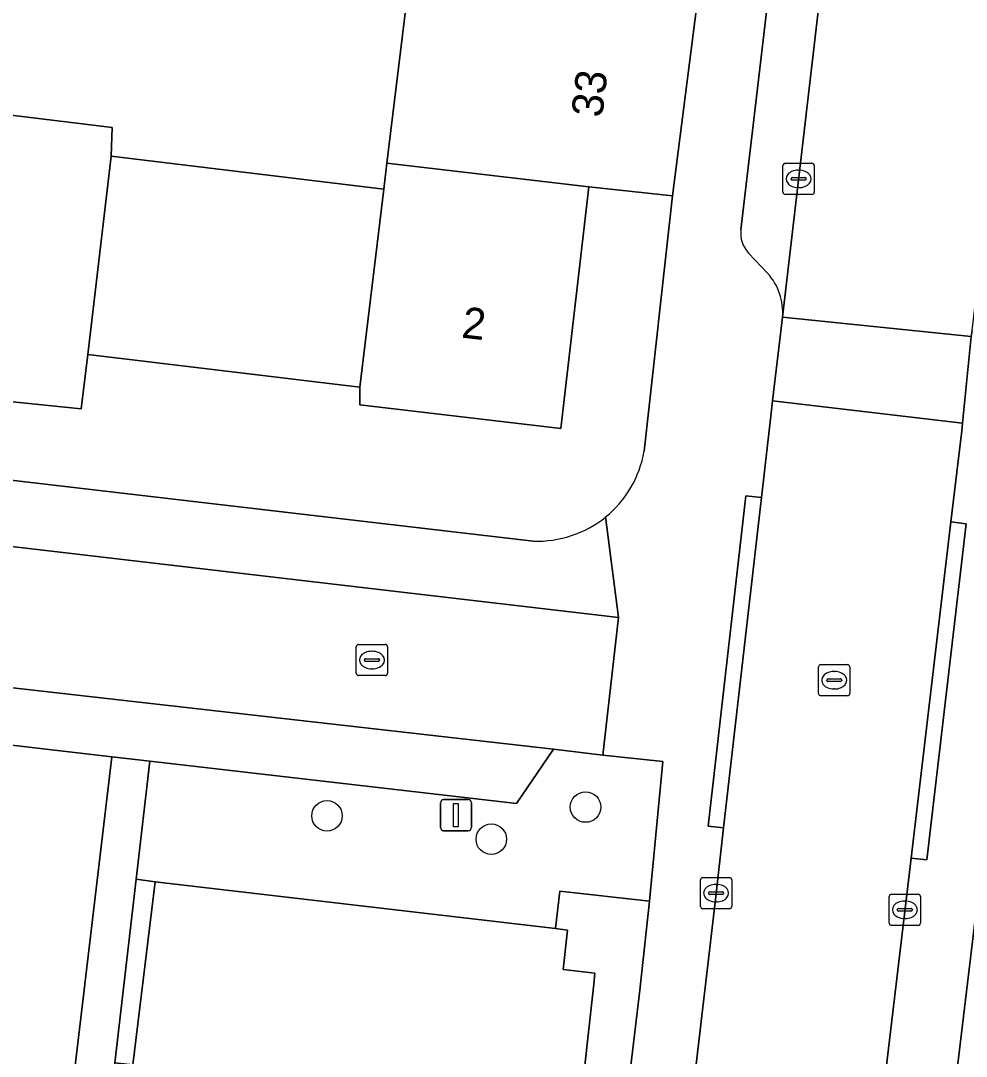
# Model space of a CAD drawing. Extents: x 161241 to 161758, y 384138 to 384885.
# Drawn here: x 161358.29 to 161388.59, y 384342.9 to 384376.09 of the extents above; entities that cross this region are included whole.
import ezdxf

# ---------------------------------------------------------------- set-up
doc = ezdxf.new("R2010")
doc.units = 0
for name, color, linetype in [('IMGEO_Boom', 7, 'Continuous'), ('IMGEO_Erf', 7, 'Continuous'), ('IMGEO_Groenvoorziening', 7, 'Continuous'), ('IMGEO_Kolk', 7, 'Continuous'), ('IMGEO_Lichtmast', 7, 'Continuous'), ('IMGEO_Pand', 7, 'Continuous'), ('IMGEO_Pand_nummerreeks', 7, 'Continuous'), ('IMGEO_Parkeervlak_open', 7, 'Continuous'), ('IMGEO_Rijbaan_lokaal_open', 7, 'Continuous'), ('IMGEO_Rioolput', 7, 'Continuous'), ('IMGEO_Voetpad_open', 7, 'Continuous')]:
    doc.layers.add(name, color=color, linetype=linetype)

msp = doc.modelspace()

# ---------------------------------------------------------------- linework, layer by layer
at = {"layer": 'IMGEO_Boom'}
for centre in [(161376.392, 384350.885), (161368.107, 384350.604), (161373.372, 384349.855)]:
    msp.add_circle(centre, 0.489, dxfattribs=at)
at = {"layer": 'IMGEO_Erf'}
for points in [[(161355.179, 384373.4), (161361.227, 384372.665), (161361.195, 384371.753), (161369.924, 384370.692), (161370.025, 384371.522), (161370.77, 384377.646)], [(161378.268, 384362.293), (161379.174, 384370.478), (161376.499, 384370.767), (161375.595, 384363.024), (161369.156, 384363.779), (161369.156, 384364.343), (161360.442, 384365.397), (161360.231, 384363.645), (161354.359, 384364.249)], [(161336.024, 384363.929), (161374.714, 384359.411)], [(161464.362, 384342.323), (161438.38, 384345.338), (161435.648, 384345.655), (161391.147, 384350.82), (161389.324, 384351.032), (161386.343, 384326.184)]]:
    msp.add_lwpolyline(points, dxfattribs=at)
msp.add_lwpolyline([(161378.13, 384345.016), (161378.443, 384347.869), (161375.567, 384348.189), (161375.428, 384346.989), (161375.816, 384346.944), (161375.67, 384345.674), (161376.693, 384345.564), (161376.653, 384345.204), (161376.183, 384340.963), (161376.768, 384340.873), (161376.359, 384337.347), (161375.779, 384337.27), (161375.26, 384333.173), (161375.211, 384332.782), (161374.16, 384332.92), (161374.023, 384331.651), (161373.636, 384331.696), (161373.482, 384330.476), (161376.372, 384330.142), (161376.699, 384333.039)], close=True, dxfattribs=at)
for centre, radius, start, end in [((161374.847, 384362.878), 3.471, 309.0638, 350.2951), ((161374.848, 384362.881), 3.473, 267.793, 309.0176)]:
    msp.add_arc(centre, radius, start, end, dxfattribs=at)
at = {"layer": 'IMGEO_Groenvoorziening'}
msp.add_lwpolyline([(161359.736, 384305.395), (161365.529, 384304.017), (161372.24, 384302.407), (161373.142, 384302.222), (161374.439, 384312.732), (161374.623, 384314.221), (161375.299, 384319.702), (161358.812, 384321.618), (161359.31, 384326.016), (161359.827, 384330.585), (161358.63, 384330.717), (161361.21, 384352.499), (161349.287, 384353.883), (161348.839, 384353.935), (161345.806, 384318.051), (161360.974, 384315.683), (161359.706, 384310.307), (161358.781, 384307.069)], dxfattribs=at)
msp.add_lwpolyline([(161361.988, 384348.574), (161362.595, 384348.491), (161375.428, 384346.989), (161375.567, 384348.189), (161378.443, 384347.869), (161378.866, 384352.341), (161376.949, 384352.548), (161375.367, 384352.741), (161374.181, 384350.998), (161362.433, 384352.359)], close=True, dxfattribs=at)
at = {"layer": 'IMGEO_Kolk'}
for p, q in [((161382.718, 384370.594), (161382.718, 384371.446)), ((161382.793, 384371.52), (161383.645, 384371.52)), ((161383.206, 384371.3), (161383.231, 384371.3)), ((161383.719, 384371.446), (161383.719, 384370.594)), ((161382.977, 384371.014), (161382.977, 384371.026)), ((161383.415, 384370.977), (161383.017, 384370.977)), ((161383.02, 384371.063), (161383.418, 384371.063)), ((161383.461, 384371.026), (161383.461, 384371.014)), ((161383.229, 384370.74), (161383.204, 384370.74)), ((161383.645, 384370.52), (161382.793, 384370.52)), ((161369.046, 384355.172), (161369.046, 384356.024)), ((161369.121, 384356.098), (161369.973, 384356.098)), ((161370.047, 384356.024), (161370.047, 384355.172)), ((161369.348, 384355.641), (161369.746, 384355.641)), ((161369.534, 384355.878), (161369.559, 384355.878)), ((161369.305, 384355.592), (161369.305, 384355.604)), ((161369.743, 384355.555), (161369.345, 384355.555)), ((161369.557, 384355.318), (161369.532, 384355.318)), ((161369.789, 384355.604), (161369.789, 384355.592)), ((161369.973, 384355.098), (161369.121, 384355.098)), ((161380.075, 384347.701), (161380.075, 384348.553)), ((161380.15, 384348.627), (161381.002, 384348.627)), ((161380.563, 384348.407), (161380.588, 384348.407)), ((161381.076, 384348.553), (161381.076, 384347.701)), ((161380.334, 384348.121), (161380.334, 384348.133)), ((161380.772, 384348.084), (161380.374, 384348.084)), ((161380.377, 384348.17), (161380.775, 384348.17)), ((161380.818, 384348.133), (161380.818, 384348.121)), ((161386.123, 384347.166), (161386.123, 384348.018)), ((161386.198, 384348.092), (161387.05, 384348.092)), ((161387.124, 384348.018), (161387.124, 384347.166)), ((161380.586, 384347.847), (161380.561, 384347.847)), ((161386.611, 384347.872), (161386.636, 384347.872)), ((161381.002, 384347.627), (161380.15, 384347.627)), ((161386.382, 384347.586), (161386.382, 384347.598)), ((161386.82, 384347.549), (161386.422, 384347.549)), ((161386.425, 384347.635), (161386.823, 384347.635)), ((161386.866, 384347.598), (161386.866, 384347.586)), ((161387.05, 384347.092), (161386.198, 384347.092)), ((161386.634, 384347.312), (161386.609, 384347.312))]:
    msp.add_line(p, q, dxfattribs=at)
for points in [[(161382.718, 384370.594), (161382.718, 384371.446)], [(161382.793, 384371.52), (161383.645, 384371.52)], [(161383.719, 384371.446), (161383.719, 384370.594)], [(161383.645, 384370.52), (161382.793, 384370.52)], [(161369.046, 384355.172), (161369.046, 384356.024)], [(161369.121, 384356.098), (161369.973, 384356.098)], [(161370.047, 384356.024), (161370.047, 384355.172)], [(161369.973, 384355.098), (161369.121, 384355.098)], [(161380.075, 384347.701), (161380.075, 384348.553)], [(161380.15, 384348.627), (161381.002, 384348.627)], [(161381.076, 384348.553), (161381.076, 384347.701)], [(161386.123, 384347.166), (161386.123, 384348.018)], [(161386.198, 384348.092), (161387.05, 384348.092)], [(161387.124, 384348.018), (161387.124, 384347.166)], [(161381.002, 384347.627), (161380.15, 384347.627)], [(161387.05, 384347.092), (161386.198, 384347.092)]]:
    msp.add_lwpolyline(points, dxfattribs=at)
for centre, radius, start, end in [((161382.795, 384371.444), 0.0765, 91.552, 178.448), ((161382.795, 384371.444), 0.0765, 91.552, 178.448), ((161383.643, 384371.444), 0.0765, 1.552, 88.448), ((161383.643, 384371.444), 0.0765, 1.552, 88.448), ((161383.017, 384371.023), 0.0403, 85.8775, 175.7526), ((161383.014, 384371.013), 0.0366, 178.938, 274.7102), ((161383.418, 384371.02), 0.043, 264.8664, 352.4533), ((161383.422, 384371.025), 0.0386, 1.7309, 96.639), ((161382.795, 384370.596), 0.0765, 181.552, 268.448), ((161382.795, 384370.596), 0.0765, 181.552, 268.448), ((161383.643, 384370.596), 0.0765, 271.552, 358.448), ((161383.643, 384370.596), 0.0765, 271.552, 358.448), ((161369.123, 384356.022), 0.0765, 91.552, 178.448), ((161369.123, 384356.022), 0.0765, 91.552, 178.448), ((161369.971, 384356.022), 0.0765, 1.552, 88.448), ((161369.971, 384356.022), 0.0765, 1.552, 88.448), ((161369.345, 384355.601), 0.0403, 85.8775, 175.7526), ((161369.75, 384355.603), 0.0386, 1.7309, 96.639), ((161369.342, 384355.591), 0.0366, 178.938, 274.7102), ((161369.746, 384355.598), 0.043, 264.8664, 352.4533), ((161369.123, 384355.174), 0.0765, 181.552, 268.448), ((161369.123, 384355.174), 0.0765, 181.552, 268.448), ((161369.971, 384355.174), 0.0765, 271.552, 358.448), ((161369.971, 384355.174), 0.0765, 271.552, 358.448), ((161380.152, 384348.551), 0.0765, 91.552, 178.448), ((161380.152, 384348.551), 0.0765, 91.552, 178.448), ((161381, 384348.551), 0.0765, 1.552, 88.448), ((161381, 384348.551), 0.0765, 1.552, 88.448), ((161380.374, 384348.13), 0.0403, 85.8775, 175.7526), ((161380.371, 384348.12), 0.0366, 178.938, 274.7102), ((161380.775, 384348.127), 0.043, 264.8664, 352.4533), ((161380.779, 384348.132), 0.0386, 1.7309, 96.639), ((161386.2, 384348.016), 0.0765, 91.552, 178.448), ((161386.2, 384348.016), 0.0765, 91.552, 178.448), ((161387.048, 384348.016), 0.0765, 1.552, 88.448), ((161387.048, 384348.016), 0.0765, 1.552, 88.448), ((161380.152, 384347.703), 0.0765, 181.552, 268.448), ((161380.152, 384347.703), 0.0765, 181.552, 268.448), ((161381, 384347.703), 0.0765, 271.552, 358.448), ((161381, 384347.703), 0.0765, 271.552, 358.448), ((161386.422, 384347.595), 0.0403, 85.8775, 175.7526), ((161386.419, 384347.585), 0.0366, 178.938, 274.7102), ((161386.823, 384347.592), 0.043, 264.8664, 352.4533), ((161386.827, 384347.597), 0.0386, 1.7309, 96.639), ((161386.2, 384347.168), 0.0765, 181.552, 268.448), ((161386.2, 384347.168), 0.0765, 181.552, 268.448), ((161387.048, 384347.168), 0.0765, 271.552, 358.448), ((161387.048, 384347.168), 0.0765, 271.552, 358.448)]:
    msp.add_arc(centre, radius, start, end, dxfattribs=at)
for centre, major_axis, ratio, start_param, end_param in [((161383.205, 384371.02), (-0.387, 0.002), 0.722429, 4.712389, 7.853982), ((161383.23, 384371.02), (-0.39, 0.002), 0.717154, 1.570796, 4.712389), ((161369.533, 384355.598), (-0.387, 0.002), 0.722429, 4.712389, 7.853982), ((161369.558, 384355.598), (-0.39, 0.002), 0.717154, 1.570796, 4.712389), ((161380.562, 384348.127), (-0.387, 0.002), 0.722429, 4.712389, 7.853982), ((161380.587, 384348.127), (-0.39, 0.002), 0.717154, 1.570796, 4.712389), ((161386.61, 384347.592), (-0.387, 0.002), 0.722429, 4.712389, 7.853982), ((161386.635, 384347.592), (-0.39, 0.002), 0.717154, 1.570796, 4.712389)]:
    msp.add_ellipse(centre, major_axis=major_axis, ratio=ratio, start_param=start_param, end_param=end_param, dxfattribs=at)
at = {"layer": 'IMGEO_Lichtmast'}
for p, q in [((161371.744, 384350.226), (161371.744, 384351.026)), ((161371.744, 384351.026), (161371.744, 384350.226)), ((161371.844, 384351.126), (161372.634, 384351.126)), ((161372.634, 384351.126), (161371.844, 384351.126)), ((161372.734, 384351.026), (161372.734, 384350.226)), ((161372.734, 384350.226), (161372.734, 384351.026)), ((161372.634, 384350.126), (161371.844, 384350.126)), ((161371.844, 384350.126), (161372.634, 384350.126))]:
    msp.add_line(p, q, dxfattribs=at)
msp.add_lwpolyline([(161372.164, 384351.001), (161372.314, 384351.001), (161372.314, 384350.251), (161372.164, 384350.251), (161372.164, 384351.001)], dxfattribs=at)
for centre, start, end in [((161371.844, 384351.026), 90, 180), ((161371.844, 384351.026), 90, 180), ((161372.634, 384351.026), 0, 90), ((161372.634, 384351.026), 360, 90), ((161371.844, 384350.226), 180, 270), ((161371.844, 384350.226), 180, 270), ((161372.634, 384350.226), 270, 0), ((161372.634, 384350.226), 270, 0)]:
    msp.add_arc(centre, 0.1, start, end, dxfattribs=at)
at = {"layer": 'IMGEO_Pand'}
for points in [[(161379.959, 384376.576), (161370.77, 384377.646), (161370.025, 384371.522), (161376.499, 384370.767), (161379.174, 384370.478)], [(161354.102, 384364.25), (161354.359, 384364.249), (161360.231, 384363.645), (161360.442, 384365.397), (161361.195, 384371.753), (161361.227, 384372.665), (161355.179, 384373.4)], [(161369.156, 384364.343), (161369.924, 384370.692), (161361.195, 384371.753), (161360.442, 384365.397)], [(161369.156, 384364.343), (161369.156, 384363.779), (161375.595, 384363.024), (161376.499, 384370.767), (161370.025, 384371.522), (161369.924, 384370.692)], [(161360.894, 384339.097), (161361.432, 384339.026), (161360.848, 384333.186), (161373.636, 384331.696), (161374.023, 384331.651), (161374.16, 384332.92), (161375.211, 384332.782), (161375.26, 384333.173), (161375.779, 384337.27), (161376.359, 384337.347), (161376.768, 384340.873), (161376.183, 384340.963), (161376.653, 384345.204), (161376.693, 384345.564), (161375.67, 384345.674), (161375.816, 384346.944), (161375.428, 384346.989), (161362.595, 384348.491), (161361.888, 384342.626), (161361.303, 384342.682), (161361.233, 384342.067), (161360.963, 384339.699)]]:
    msp.add_lwpolyline(points, close=True, dxfattribs=at)
at = {"layer": 'IMGEO_Parkeervlak_open'}
for points in [[(161382.703, 384366.584), (161388.436, 384415.795)], [(161386.534, 384413.313), (161381.37, 384369.393)], [(161381.617, 384368.644), (161382.218, 384368.003)]]:
    msp.add_lwpolyline(points, dxfattribs=at)
msp.add_lwpolyline([(161348.229, 384355.82), (161349.287, 384353.883), (161361.21, 384352.499), (161362.433, 384352.359), (161374.181, 384350.998), (161375.367, 384352.741)], close=True, dxfattribs=at)
for centre, radius, start, end in [((161382.301, 384369.285), 0.938, 173.3787, 223.1236), ((161380.874, 384366.751), 1.837, 354.7764, 42.9634)]:
    msp.add_arc(centre, radius, start, end, dxfattribs=at)
at = {"layer": 'IMGEO_Rijbaan_lokaal_open'}
for points in [[(161337.531, 384426.972), (161329.442, 384358.011), (161348.229, 384355.82), (161375.367, 384352.741), (161376.949, 384352.548), (161377.452, 384356.958), (161337.077, 384361.679)], [(161389.139, 384421.761), (161388.436, 384415.795), (161382.703, 384366.584), (161388.754, 384365.965), (161388.778, 384366.166), (161394.42, 384414.251)]]:
    msp.add_lwpolyline(points, dxfattribs=at)
for points in [[(161388.754, 384365.965), (161382.703, 384366.584), (161382.385, 384363.904), (161388.474, 384363.189)], [(161388.102, 384360.026), (161388.45, 384362.95), (161388.474, 384363.189), (161382.385, 384363.904), (161382.338, 384363.509), (161382.029, 384360.807), (161380.816, 384350.22), (161380.553, 384347.92), (161375.412, 384304.063), (161375.385, 384303.831), (161374.158, 384293.356), (161374.069, 384292.593), (161373.523, 384287.939), (161379.384, 384287.252), (161380.279, 384294.53), (161380.712, 384297.896), (161380.767, 384298.362), (161386.821, 384349.251)]]:
    msp.add_lwpolyline(points, close=True, dxfattribs=at)
at = {"layer": 'IMGEO_Rioolput'}
for p, q in [((161383.86, 384354.524), (161383.86, 384355.376)), ((161383.935, 384355.45), (161384.787, 384355.45)), ((161384.861, 384355.376), (161384.861, 384354.524)), ((161384.162, 384354.993), (161384.56, 384354.993)), ((161384.348, 384355.23), (161384.373, 384355.23)), ((161384.119, 384354.944), (161384.119, 384354.956)), ((161384.557, 384354.907), (161384.159, 384354.907)), ((161384.371, 384354.67), (161384.346, 384354.67)), ((161384.603, 384354.956), (161384.603, 384354.944)), ((161384.787, 384354.45), (161383.935, 384354.45))]:
    msp.add_line(p, q, dxfattribs=at)
for points in [[(161383.86, 384354.524), (161383.86, 384355.376)], [(161383.935, 384355.45), (161384.787, 384355.45)], [(161384.861, 384355.376), (161384.861, 384354.524)], [(161384.787, 384354.45), (161383.935, 384354.45)]]:
    msp.add_lwpolyline(points, dxfattribs=at)
for centre, radius, start, end in [((161383.937, 384355.374), 0.0765, 91.552, 178.448), ((161383.937, 384355.374), 0.0765, 91.552, 178.448), ((161384.785, 384355.374), 0.0765, 1.552, 88.448), ((161384.785, 384355.374), 0.0765, 1.552, 88.448), ((161384.159, 384354.953), 0.0403, 85.8775, 175.7526), ((161384.564, 384354.955), 0.0386, 1.7309, 96.639), ((161384.156, 384354.943), 0.0366, 178.938, 274.7102), ((161384.56, 384354.95), 0.043, 264.8664, 352.4533), ((161383.937, 384354.526), 0.0765, 181.552, 268.448), ((161383.937, 384354.526), 0.0765, 181.552, 268.448), ((161384.785, 384354.526), 0.0765, 271.552, 358.448), ((161384.785, 384354.526), 0.0765, 271.552, 358.448)]:
    msp.add_arc(centre, radius, start, end, dxfattribs=at)
for centre, major_axis, ratio, start_param, end_param in [((161384.347, 384354.95), (-0.387, 0.002), 0.722429, 4.712389, 7.853982), ((161384.372, 384354.95), (-0.39, 0.002), 0.717154, 1.570796, 4.712389)]:
    msp.add_ellipse(centre, major_axis=major_axis, ratio=ratio, start_param=start_param, end_param=end_param, dxfattribs=at)
at = {"layer": 'IMGEO_Voetpad_open'}
for points in [[(161385.608, 384425.915), (161384.082, 384412.738), (161383.357, 384406.631), (161382.676, 384400.9), (161382.874, 384400.88), (161382.786, 384400.607), (161382.68, 384400.278), (161382.051, 384394.962), (161382.312, 384394.905), (161382.283, 384394.576), (161382.258, 384394.289), (161381.966, 384394.286), (161381.358, 384389.015), (161381.625, 384388.946), (161381.595, 384388.565), (161381.576, 384388.326), (161381.287, 384388.32), (161380.642, 384382.887), (161380.741, 384382.836), (161380.717, 384382.578), (161380.682, 384382.194), (161379.959, 384376.576), (161379.174, 384370.478), (161378.268, 384362.293)], [(161381.37, 384369.393), (161386.534, 384413.313)], [(161388.778, 384366.166), (161388.754, 384365.965), (161388.474, 384363.189), (161388.45, 384362.95), (161388.102, 384360.026), (161388.591, 384359.969), (161387.33, 384349.191), (161386.821, 384349.251), (161380.767, 384298.362), (161381.263, 384298.301), (161383.002, 384298.118), (161383.058, 384298.581), (161383.222, 384299.937), (161386.343, 384326.184), (161389.324, 384351.032), (161391.147, 384350.82), (161391.7, 384355.381), (161392.099, 384359.279), (161393.196, 384368.833)], [(161382.218, 384368.003), (161381.617, 384368.644)], [(161372.354, 384277.971), (161373.201, 384285.193), (161373.523, 384287.939), (161374.069, 384292.593), (161373.573, 384292.651), (161374.916, 384304.121), (161375.412, 384304.063), (161380.553, 384347.92), (161380.816, 384350.22), (161380.32, 384350.276), (161381.533, 384360.863), (161382.029, 384360.807), (161382.338, 384363.509), (161382.385, 384363.904), (161382.703, 384366.584)], [(161374.714, 384359.411), (161336.024, 384363.929)], [(161337.077, 384361.679), (161377.452, 384356.958), (161377.034, 384360.183)], [(161377.034, 384360.183), (161377.452, 384356.958), (161376.949, 384352.548), (161378.866, 384352.341), (161378.443, 384347.869), (161378.13, 384345.016), (161376.699, 384333.039)]]:
    msp.add_lwpolyline(points, dxfattribs=at)
for points in [[(161382.029, 384360.807), (161381.533, 384360.863), (161380.32, 384350.276), (161380.816, 384350.22)], [(161388.102, 384360.026), (161386.821, 384349.251), (161387.33, 384349.191), (161388.591, 384359.969)], [(161358.63, 384330.717), (161359.827, 384330.585), (161360.016, 384332.008), (161360.894, 384339.097), (161360.963, 384339.699), (161360.54, 384339.747), (161360.839, 384342.122), (161361.233, 384342.067), (161361.303, 384342.682), (161361.988, 384348.574), (161362.433, 384352.359), (161361.21, 384352.499)], [(161361.303, 384342.682), (161361.888, 384342.626), (161362.595, 384348.491), (161361.988, 384348.574)]]:
    msp.add_lwpolyline(points, close=True, dxfattribs=at)
for centre, radius, start, end in [((161382.301, 384369.285), 0.938, 173.3787, 223.1236), ((161380.874, 384366.751), 1.837, 354.7764, 42.9634), ((161374.847, 384362.878), 3.471, 309.0638, 350.2951), ((161374.848, 384362.881), 3.473, 267.793, 309.0176)]:
    msp.add_arc(centre, radius, start, end, dxfattribs=at)

# ---------------------------------------------------------------- texts
at = {"layer": 'IMGEO_Pand_nummerreeks'}
for s, rotation, p in [('33', 83.3755, (161376.926, 384372.966)), ('2', 353.3124, (161372.393, 384365.936))]:
    msp.add_text(s, height=1, rotation=rotation, dxfattribs=at).set_placement(p)

doc.saveas('drawing.dxf')
